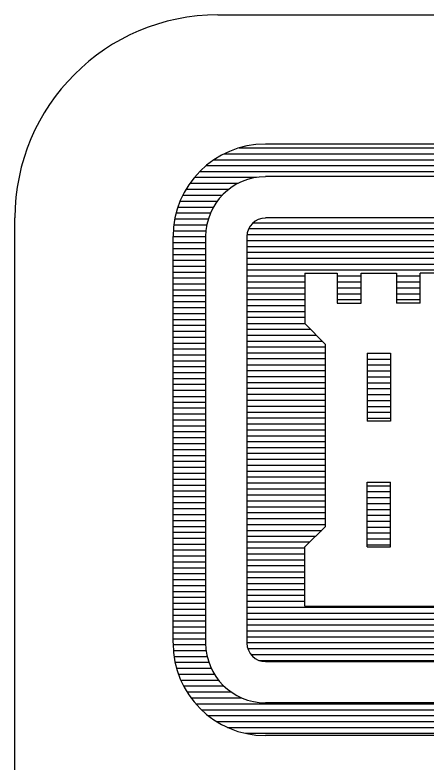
# Model space of a CAD drawing. Extents: x 22388.1 to 22405.7, y 22369.6 to 22390.4.
# Drawn here: x 22401.8699 to 22401.9966, y 22380.387 to 22380.617 of the extents above; entities that cross this region are included whole.
import ezdxf

# ---------------------------------------------------------------- set-up
doc = ezdxf.new("R2010")
doc.units = 0
doc.layers.add('Level 1', color=7, linetype='Continuous')
doc.layers.add('Level 2', color=7, linetype='Continuous')

msp = doc.modelspace()

# ---------------------------------------------------------------- linework, layer by layer
at = {"layer": 'Level 1'}
msp.add_line((22401.93245, 22380.617), (22402.39145, 22380.617), dxfattribs=at)
msp.add_lwpolyline([(22401.86995, 22380.2195), (22401.86995, 22380.5545)], dxfattribs=at)
msp.add_arc((22401.93245, 22380.5545), 0.0625, 90, 180, dxfattribs=at)
at = {"layer": 'Level 2'}
for p, q in [((22401.93903, 22380.57608), (22402.03887, 22380.57608)), ((22402.03887, 22380.57721), (22401.94707, 22380.57721)), ((22401.93441, 22380.57425), (22402.03887, 22380.57425)), ((22401.93128, 22380.57242), (22402.03887, 22380.57242)), ((22401.92682, 22380.56883), (22402.03887, 22380.56883)), ((22401.92882, 22380.57062), (22402.03887, 22380.57062)), ((22401.92524, 22380.56704), (22401.94437, 22380.56704)), ((22402.03887, 22380.56725), (22401.94707, 22380.56725)), ((22401.92378, 22380.56521), (22401.93866, 22380.56521)), ((22401.92262, 22380.56333), (22401.93582, 22380.56333)), ((22401.92078, 22380.55971), (22401.93228, 22380.55971)), ((22401.92166, 22380.5615), (22401.93382, 22380.5615)), ((22401.92012, 22380.55787), (22401.93112, 22380.55787)), ((22401.91957, 22380.55608), (22401.9302, 22380.55608)), ((22401.9192, 22380.55425), (22401.92953, 22380.55425)), ((22401.94328, 22380.55304), (22402.03887, 22380.55304)), ((22402.03887, 22380.5545), (22401.94707, 22380.5545)), ((22401.91866, 22380.55058), (22401.92866, 22380.55058)), ((22401.91887, 22380.55242), (22401.92903, 22380.55242)), ((22401.94191, 22380.55121), (22402.03887, 22380.55121)), ((22401.91862, 22380.54879), (22401.91862, 22380.42367)), ((22401.91862, 22380.54879), (22401.92866, 22380.54879)), ((22401.92866, 22380.54879), (22401.92866, 22380.42367)), ((22401.94137, 22380.54937), (22402.03887, 22380.54937)), ((22401.94137, 22380.54879), (22401.94137, 22380.42367)), ((22401.91862, 22380.54696), (22401.92866, 22380.54696)), ((22401.94137, 22380.54754), (22402.03887, 22380.54754)), ((22401.94137, 22380.54571), (22402.03887, 22380.54571)), ((22401.91862, 22380.54512), (22401.92866, 22380.54512)), ((22401.94137, 22380.54392), (22402.03887, 22380.54392)), ((22401.91862, 22380.54329), (22401.92866, 22380.54329)), ((22401.91862, 22380.5415), (22401.92866, 22380.5415)), ((22401.94137, 22380.54208), (22402.03887, 22380.54208)), ((22401.91862, 22380.53967), (22401.92866, 22380.53967)), ((22401.94137, 22380.54025), (22402.03887, 22380.54025)), ((22401.91862, 22380.53783), (22401.92866, 22380.53783)), ((22401.94137, 22380.5385), (22402.03887, 22380.5385)), ((22401.94137, 22380.53667), (22401.95924, 22380.53667)), ((22401.95924, 22380.53746), (22401.95924, 22380.52196)), ((22401.95924, 22380.53746), (22401.9692, 22380.53746)), ((22401.9692, 22380.53746), (22401.9692, 22380.52825)), ((22401.9692, 22380.53667), (22401.97657, 22380.53667)), ((22401.97657, 22380.53746), (22401.98745, 22380.53746)), ((22401.97657, 22380.52825), (22401.97657, 22380.53746)), ((22401.98745, 22380.53746), (22401.98745, 22380.52825)), ((22401.98745, 22380.53667), (22401.99474, 22380.53667)), ((22402.00478, 22380.53746), (22401.99474, 22380.53746)), ((22401.99474, 22380.52825), (22401.99474, 22380.53746)), ((22401.91862, 22380.53604), (22401.92866, 22380.53604)), ((22401.91862, 22380.53421), (22401.92866, 22380.53421)), ((22401.94137, 22380.53483), (22401.95924, 22380.53483)), ((22401.9692, 22380.53483), (22401.97657, 22380.53483)), ((22401.98745, 22380.53483), (22401.99474, 22380.53483)), ((22401.91862, 22380.53242), (22401.92866, 22380.53242)), ((22401.94137, 22380.533), (22401.95924, 22380.533)), ((22401.9692, 22380.533), (22401.97657, 22380.533)), ((22401.98745, 22380.533), (22401.99474, 22380.533)), ((22401.91862, 22380.53058), (22401.92866, 22380.53058)), ((22401.94137, 22380.53117), (22401.95924, 22380.53117)), ((22401.9692, 22380.53117), (22401.97657, 22380.53117)), ((22401.98745, 22380.53117), (22401.99474, 22380.53117)), ((22401.91862, 22380.52879), (22401.92866, 22380.52879)), ((22401.94137, 22380.52937), (22401.95924, 22380.52937)), ((22401.94137, 22380.52754), (22401.95924, 22380.52754)), ((22401.9692, 22380.52937), (22401.97657, 22380.52937)), ((22401.9692, 22380.52825), (22401.97657, 22380.52825)), ((22401.98745, 22380.52937), (22401.99474, 22380.52937)), ((22401.99474, 22380.52825), (22401.98745, 22380.52825)), ((22401.91862, 22380.52696), (22401.92866, 22380.52696)), ((22401.91862, 22380.52508), (22401.92866, 22380.52508)), ((22401.94137, 22380.52571), (22401.95924, 22380.52571)), ((22401.91862, 22380.52329), (22401.92866, 22380.52329)), ((22401.94137, 22380.52392), (22401.95924, 22380.52392)), ((22401.91862, 22380.52146), (22401.92866, 22380.52146)), ((22401.94137, 22380.52204), (22401.95924, 22380.52204)), ((22401.95924, 22380.52196), (22401.96562, 22380.51558)), ((22401.91862, 22380.51962), (22401.92866, 22380.51962)), ((22401.94137, 22380.52025), (22401.96091, 22380.52025)), ((22401.94137, 22380.51842), (22401.96278, 22380.51842)), ((22401.91862, 22380.51783), (22401.92866, 22380.51783)), ((22401.91862, 22380.516), (22401.92866, 22380.516)), ((22401.94137, 22380.51662), (22401.96462, 22380.51662)), ((22401.91862, 22380.51421), (22401.92866, 22380.51421)), ((22401.94137, 22380.51479), (22401.96562, 22380.51479)), ((22401.96562, 22380.45954), (22401.96562, 22380.51558)), ((22401.91862, 22380.51233), (22401.92866, 22380.51233)), ((22401.94137, 22380.51296), (22401.96562, 22380.51296)), ((22401.94137, 22380.51121), (22401.96562, 22380.51121)), ((22401.97837, 22380.51283), (22401.97837, 22380.49192)), ((22401.97837, 22380.51283), (22401.98562, 22380.51283)), ((22401.98562, 22380.51283), (22401.98562, 22380.49192)), ((22401.91862, 22380.51054), (22401.92866, 22380.51054)), ((22401.94137, 22380.50933), (22401.96562, 22380.50933)), ((22401.97837, 22380.51108), (22401.98562, 22380.51108)), ((22401.97837, 22380.50925), (22401.98562, 22380.50925)), ((22401.91862, 22380.50875), (22401.92866, 22380.50875)), ((22401.91862, 22380.50692), (22401.92866, 22380.50692)), ((22401.94137, 22380.5075), (22401.96562, 22380.5075)), ((22401.97837, 22380.50742), (22401.98562, 22380.50742)), ((22401.91862, 22380.50512), (22401.92866, 22380.50512)), ((22401.94137, 22380.50567), (22401.96562, 22380.50567)), ((22401.97837, 22380.50558), (22401.98562, 22380.50558)), ((22401.91862, 22380.50329), (22401.92866, 22380.50329)), ((22401.94137, 22380.50387), (22401.96562, 22380.50387)), ((22401.94137, 22380.50208), (22401.96562, 22380.50208)), ((22401.97837, 22380.50379), (22401.98562, 22380.50379)), ((22401.97837, 22380.50196), (22401.98562, 22380.50196)), ((22401.91862, 22380.50146), (22401.92866, 22380.50146)), ((22401.94137, 22380.50025), (22401.96562, 22380.50025)), ((22401.97837, 22380.50012), (22401.98562, 22380.50012)), ((22401.91862, 22380.49958), (22401.92866, 22380.49958)), ((22401.91862, 22380.49779), (22401.92866, 22380.49779)), ((22401.94137, 22380.49842), (22401.96562, 22380.49842)), ((22401.97837, 22380.49829), (22401.98562, 22380.49829)), ((22401.91862, 22380.496), (22401.92866, 22380.496)), ((22401.94137, 22380.49658), (22401.96562, 22380.49658)), ((22401.97837, 22380.4965), (22401.98562, 22380.4965)), ((22401.91862, 22380.49417), (22401.92866, 22380.49417)), ((22401.94137, 22380.49475), (22401.96562, 22380.49475)), ((22401.94137, 22380.49296), (22401.96562, 22380.49296)), ((22401.97837, 22380.49467), (22401.98562, 22380.49467)), ((22401.97837, 22380.49283), (22401.98562, 22380.49283)), ((22401.91862, 22380.49233), (22401.92866, 22380.49233)), ((22401.91862, 22380.49054), (22401.92866, 22380.49054)), ((22401.94137, 22380.49112), (22401.96562, 22380.49112)), ((22401.98562, 22380.49192), (22401.97837, 22380.49192)), ((22401.91862, 22380.48871), (22401.92866, 22380.48871)), ((22401.94137, 22380.48929), (22401.96562, 22380.48929)), ((22401.91862, 22380.48687), (22401.92866, 22380.48687)), ((22401.94137, 22380.48746), (22401.96562, 22380.48746)), ((22401.91862, 22380.48504), (22401.92866, 22380.48504)), ((22401.94137, 22380.48567), (22401.96562, 22380.48567)), ((22401.94137, 22380.48383), (22401.96562, 22380.48383)), ((22401.91862, 22380.48321), (22401.92866, 22380.48321)), ((22401.91862, 22380.48142), (22401.92866, 22380.48142)), ((22401.94137, 22380.48204), (22401.96562, 22380.48204)), ((22401.91862, 22380.47958), (22401.92866, 22380.47958)), ((22401.94137, 22380.48021), (22401.96562, 22380.48021)), ((22401.91862, 22380.47779), (22401.92866, 22380.47779)), ((22401.94137, 22380.47837), (22401.96562, 22380.47837)), ((22401.91862, 22380.47596), (22401.92866, 22380.47596)), ((22401.94137, 22380.47658), (22401.96562, 22380.47658)), ((22401.94137, 22380.47479), (22401.96562, 22380.47479)), ((22401.91862, 22380.47412), (22401.92866, 22380.47412)), ((22401.91862, 22380.47229), (22401.92866, 22380.47229)), ((22401.94137, 22380.47296), (22401.96562, 22380.47296)), ((22401.97837, 22380.45325), (22401.97837, 22380.47312)), ((22401.97837, 22380.47312), (22401.98562, 22380.47312)), ((22401.97837, 22380.47208), (22401.98562, 22380.47208)), ((22401.98562, 22380.45325), (22401.98562, 22380.47312)), ((22401.91862, 22380.4705), (22401.92866, 22380.4705)), ((22401.94137, 22380.47108), (22401.96562, 22380.47108)), ((22401.97837, 22380.47029), (22401.98562, 22380.47029)), ((22401.91862, 22380.46871), (22401.92866, 22380.46871)), ((22401.94137, 22380.46925), (22401.96562, 22380.46925)), ((22401.94137, 22380.46742), (22401.96562, 22380.46742)), ((22401.97837, 22380.46846), (22401.98562, 22380.46846)), ((22401.91862, 22380.46687), (22401.92866, 22380.46687)), ((22401.94137, 22380.46562), (22401.96562, 22380.46562)), ((22401.97837, 22380.46662), (22401.98562, 22380.46662)), ((22401.91862, 22380.46504), (22401.92866, 22380.46504)), ((22401.91862, 22380.46321), (22401.92866, 22380.46321)), ((22401.94137, 22380.46383), (22401.96562, 22380.46383)), ((22401.97837, 22380.46479), (22401.98562, 22380.46479)), ((22401.97837, 22380.46296), (22401.98562, 22380.46296)), ((22401.91862, 22380.46133), (22401.92866, 22380.46133)), ((22401.94137, 22380.462), (22401.96562, 22380.462)), ((22401.97837, 22380.46112), (22401.98562, 22380.46112)), ((22401.91862, 22380.45954), (22401.92866, 22380.45954)), ((22401.94137, 22380.46017), (22401.96562, 22380.46017)), ((22401.94137, 22380.45833), (22401.96441, 22380.45833)), ((22401.95924, 22380.45325), (22401.96562, 22380.45954)), ((22401.97837, 22380.45933), (22401.98562, 22380.45933)), ((22401.91862, 22380.45775), (22401.92866, 22380.45775)), ((22401.91862, 22380.45592), (22401.92866, 22380.45592)), ((22401.94137, 22380.45654), (22401.96257, 22380.45654)), ((22401.97837, 22380.45754), (22401.98562, 22380.45754)), ((22401.91862, 22380.45412), (22401.92866, 22380.45412)), ((22401.94137, 22380.45475), (22401.96074, 22380.45475)), ((22401.97837, 22380.45571), (22401.98562, 22380.45571)), ((22401.97837, 22380.45387), (22401.98562, 22380.45387)), ((22401.91862, 22380.45229), (22401.92866, 22380.45229)), ((22401.94137, 22380.45292), (22401.95924, 22380.45292)), ((22401.95924, 22380.43504), (22401.95924, 22380.45325)), ((22401.97837, 22380.45325), (22401.98562, 22380.45325)), ((22401.91862, 22380.45046), (22401.92866, 22380.45046)), ((22401.94137, 22380.45108), (22401.95924, 22380.45108)), ((22401.94137, 22380.44925), (22401.95924, 22380.44925)), ((22401.91862, 22380.44867), (22401.92866, 22380.44867)), ((22401.91862, 22380.44683), (22401.92866, 22380.44683)), ((22401.94137, 22380.44746), (22401.95924, 22380.44746)), ((22401.91862, 22380.445), (22401.92866, 22380.445)), ((22401.94137, 22380.44558), (22401.95924, 22380.44558)), ((22401.91862, 22380.44317), (22401.92866, 22380.44317)), ((22401.94137, 22380.44379), (22401.95924, 22380.44379)), ((22401.91862, 22380.44137), (22401.92866, 22380.44137)), ((22401.94137, 22380.44196), (22401.95924, 22380.44196)), ((22401.94137, 22380.44012), (22401.95924, 22380.44012)), ((22401.91862, 22380.43954), (22401.92866, 22380.43954)), ((22401.91862, 22380.43771), (22401.92866, 22380.43771)), ((22401.94137, 22380.43833), (22401.95924, 22380.43833)), ((22401.91862, 22380.43587), (22401.92866, 22380.43587)), ((22401.94137, 22380.43654), (22401.95924, 22380.43654)), ((22401.91862, 22380.43404), (22401.92866, 22380.43404)), ((22401.94137, 22380.43471), (22402.03887, 22380.43471)), ((22401.95924, 22380.43504), (22402.03887, 22380.43504)), ((22401.91862, 22380.43225), (22401.92866, 22380.43225)), ((22401.94137, 22380.43283), (22402.03887, 22380.43283)), ((22401.94137, 22380.431), (22402.03887, 22380.431)), ((22401.91862, 22380.43046), (22401.92866, 22380.43046)), ((22401.91862, 22380.42862), (22401.92866, 22380.42862)), ((22401.94137, 22380.42921), (22402.03887, 22380.42921)), ((22401.91862, 22380.42679), (22401.92866, 22380.42679)), ((22401.94137, 22380.42737), (22402.03887, 22380.42737)), ((22401.91862, 22380.42496), (22401.92866, 22380.42496)), ((22401.94137, 22380.42558), (22402.03887, 22380.42558)), ((22401.94137, 22380.42379), (22402.03887, 22380.42379)), ((22401.91862, 22380.42317), (22401.92866, 22380.42317)), ((22401.94166, 22380.42196), (22402.03887, 22380.42196)), ((22401.91874, 22380.42133), (22401.92882, 22380.42133)), ((22401.91891, 22380.4195), (22401.92916, 22380.4195)), ((22401.94257, 22380.42012), (22402.03887, 22380.42012)), ((22401.91928, 22380.41771), (22401.92966, 22380.41771)), ((22401.94507, 22380.41829), (22402.03887, 22380.41829)), ((22401.94707, 22380.41792), (22402.03887, 22380.41792)), ((22401.91966, 22380.41587), (22401.93041, 22380.41587)), ((22401.92032, 22380.41404), (22401.93132, 22380.41404)), ((22401.92103, 22380.41221), (22401.93266, 22380.41221)), ((22401.92187, 22380.41042), (22401.93428, 22380.41042)), ((22401.92295, 22380.40858), (22401.93653, 22380.40858)), ((22401.92416, 22380.40675), (22401.9397, 22380.40675)), ((22401.92562, 22380.40496), (22402.03887, 22380.40496)), ((22401.92737, 22380.40312), (22402.03887, 22380.40312)), ((22402.03887, 22380.40525), (22401.94707, 22380.40525)), ((22401.92945, 22380.40129), (22402.03887, 22380.40129)), ((22401.93203, 22380.39946), (22402.03887, 22380.39946)), ((22401.93545, 22380.39767), (22402.03887, 22380.39767)), ((22401.94099, 22380.39587), (22402.03887, 22380.39587)), ((22402.03887, 22380.39521), (22401.94707, 22380.39521))]:
    msp.add_line(p, q, dxfattribs=at)
for centre, radius, start, end in [((22401.94708, 22380.54879), 0.02845, 90, 180), ((22401.94708, 22380.54879), 0.0184, 90, 180), ((22401.94708, 22380.54879), 0.00569, 90, 180), ((22401.94708, 22380.42362), 0.02845, 180, 270), ((22401.94708, 22380.42362), 0.0184, 180, 270), ((22401.94708, 22380.42362), 0.00569, 180, 270)]:
    msp.add_arc(centre, radius, start, end, dxfattribs=at)

doc.saveas('drawing.dxf')
